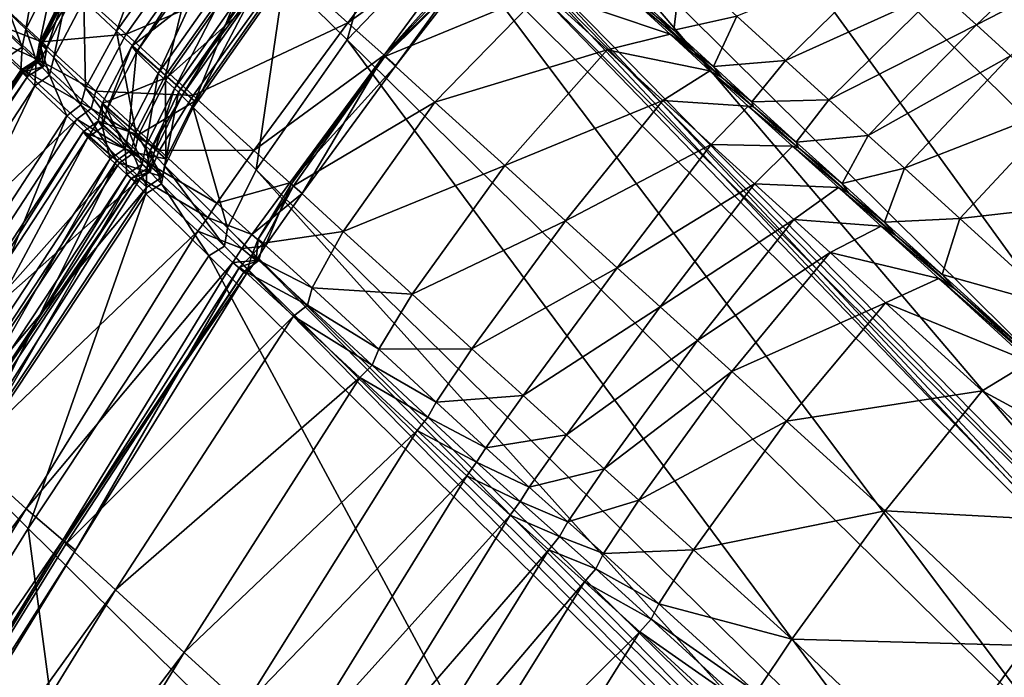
# Model space of a CAD drawing. Header units: millimetres. Extents: x 2387 to 13955, y -4964 to 364.
# Tile 498 of 656: x 6207.58 to 6218.37, y -2798.83 to -2791.63. Entities that reach past the tile are written whole.
import ezdxf

# ---------------------------------------------------------------- set-up
doc = ezdxf.new("R2010")
doc.units = ezdxf.units.MM
doc.header["$MEASUREMENT"] = 0
doc.layers.add('Predefinito', color=7, linetype='Continuous', true_color=0x000000)

msp = doc.modelspace()

# ---------------------------------------------------------------- linework, layer by layer
at = {"layer": 'Predefinito'}
for points in [[(6224.016, -2794.105, 730.353), (6216.383, -2786.593, 775.526), (6219.006, -2784.334, 775.524)], [(6223.93, -2794.288, 730.368), (6216.298, -2786.776, 775.527), (6216.383, -2786.593, 775.526)], [(6216.383, -2786.593, 775.526), (6224.016, -2794.105, 730.353), (6223.93, -2794.288, 730.368)], [(6223.144, -2794.736, 730.332), (6215.51, -2787.224, 775.524), (6216.104, -2786.836, 775.526)], [(6223.737, -2794.348, 730.353), (6216.104, -2786.836, 775.526), (6216.298, -2786.776, 775.527)], [(6216.104, -2786.836, 775.526), (6223.737, -2794.348, 730.353), (6223.144, -2794.736, 730.332)], [(6216.298, -2786.776, 775.527), (6223.93, -2794.288, 730.368), (6223.737, -2794.348, 730.353)], [(6221.855, -2795.902, 730.325), (6214.222, -2788.39, 775.523), (6215.51, -2787.224, 775.524)], [(6215.51, -2787.224, 775.524), (6223.144, -2794.736, 730.332), (6221.855, -2795.902, 730.325)], [(6220.661, -2797.279, 730.377), (6213.093, -2789.767, 775.527), (6214.222, -2788.39, 775.523)], [(6214.222, -2788.39, 775.523), (6221.855, -2795.902, 730.325), (6220.661, -2797.279, 730.377)], [(6220.348, -2798.299, 730.534), (6212.977, -2790.789, 775.54), (6213.093, -2789.767, 775.527)], [(6213.093, -2789.767, 775.527), (6220.661, -2797.279, 730.377), (6220.348, -2798.299, 730.534)], [(6208.641, -2791.755, 790.507), (6208.285, -2791.42, 792.875), (6209.288, -2790.001, 792.864)], [(6209.288, -2790.001, 792.864), (6209.646, -2790.338, 790.483), (6208.641, -2791.755, 790.507)], [(6211.167, -2791.85, 775.523), (6210.478, -2791.169, 780.581), (6211.689, -2790.008, 780.551)], [(6211.689, -2790.008, 780.551), (6212.28, -2790.688, 775.527), (6211.167, -2791.85, 775.523)], [(6208.141, -2791.236, 1220.204), (6208.747, -2791.788, 1223.224), (6209.751, -2790.37, 1223.246)], [(6209.18, -2792.237, 789.703), (6208.641, -2791.755, 790.507), (6209.646, -2790.338, 790.483)], [(6210.498, -2791.049, 1224.99), (6209.751, -2790.37, 1223.246), (6208.747, -2791.788, 1223.224)], [(6209.646, -2790.338, 790.483), (6210.182, -2790.818, 789.684), (6209.18, -2792.237, 789.703)], [(6210.498, -2791.049, 1224.99), (6211.174, -2791.662, 1225.73), (6212.21, -2790.317, 1225.473)], [(6212.581, -2790.65, 1225.59), (6212.21, -2790.317, 1225.473), (6211.174, -2791.662, 1225.73)], [(6208.86, -2791.985, 786.099), (6208.81, -2791.92, 788.516), (6209.812, -2790.501, 788.531)], [(6210.2, -2790.836, 789.475), (6209.812, -2790.501, 788.531), (6208.81, -2791.92, 788.516)], [(6209.812, -2790.501, 788.531), (6209.862, -2790.566, 786.101), (6208.86, -2791.985, 786.099)], [(6217.652, -2791.314, 1228.506), (6218.06, -2791.685, 1228.499), (6219.325, -2790.493, 1228.456)], [(6219.702, -2790.838, 1228.676), (6219.325, -2790.493, 1228.456), (6218.06, -2791.685, 1228.499)], [(6209.1, -2792.217, 783.696), (6208.86, -2791.985, 786.099), (6209.862, -2790.566, 786.101)], [(6209.862, -2790.566, 786.101), (6210.1, -2790.797, 783.683), (6209.1, -2792.217, 783.696)], [(6218.8, -2799.362, 730.325), (6211.167, -2791.85, 775.523), (6212.28, -2790.688, 775.527)], [(6211.174, -2791.662, 1225.73), (6211.572, -2792.018, 1225.749), (6212.581, -2790.65, 1225.59)], [(6212.74, -2790.79, 1225.538), (6212.581, -2790.65, 1225.59), (6211.572, -2792.018, 1225.749)], [(6212.28, -2790.688, 775.527), (6219.847, -2798.2, 730.377), (6218.8, -2799.362, 730.325)], [(6219.847, -2798.2, 730.377), (6212.28, -2790.688, 775.527), (6212.937, -2790.834, 775.54)], [(6208.81, -2791.92, 788.516), (6209.201, -2792.257, 789.465), (6210.2, -2790.836, 789.475)], [(6209.278, -2792.382, 782.786), (6209.1, -2792.217, 783.696), (6210.1, -2790.797, 783.683)], [(6209.501, -2792.52, 789.632), (6209.18, -2792.237, 789.703), (6210.182, -2790.818, 789.684)], [(6210.499, -2791.099, 789.628), (6210.2, -2790.836, 789.475), (6209.201, -2792.257, 789.465)], [(6210.1, -2790.797, 783.683), (6210.276, -2790.96, 782.772), (6209.278, -2792.382, 782.786)], [(6210.182, -2790.818, 789.684), (6210.499, -2791.099, 789.628), (6209.501, -2792.52, 789.632)], [(6212.784, -2790.835, 1226.246), (6212.7, -2790.755, 1225.749), (6211.572, -2792.018, 1225.749)], [(6211.701, -2792.132, 1225.578), (6211.572, -2792.018, 1225.749), (6212.7, -2790.755, 1225.749)], [(6211.572, -2792.018, 1225.749), (6211.701, -2792.132, 1225.578), (6212.74, -2790.79, 1225.538)], [(6211.572, -2792.018, 1225.749), (6211.582, -2792.032, 1226.281), (6212.784, -2790.835, 1226.246)], [(6213.313, -2791.318, 1227.053), (6212.784, -2790.835, 1226.246), (6211.582, -2792.032, 1226.281)], [(6212.7, -2790.755, 1225.749), (6212.74, -2790.79, 1225.538), (6211.701, -2792.132, 1225.578)], [(6212.937, -2790.834, 775.54), (6220.308, -2798.344, 730.534), (6219.847, -2798.2, 730.377)], [(6220.308, -2798.344, 730.534), (6212.937, -2790.834, 775.54), (6213.162, -2791.222, 775.548)], [(6212.977, -2790.789, 775.54), (6220.348, -2798.299, 730.534), (6220.402, -2798.732, 730.639)], [(6220.402, -2798.732, 730.639), (6213.162, -2791.222, 775.548), (6212.977, -2790.789, 775.54)], [(6218.06, -2791.685, 1228.499), (6218.433, -2792.025, 1228.718), (6219.702, -2790.838, 1228.676)], [(6207.649, -2791.734, 798.488), (6207.475, -2791.566, 803.614), (6207.789, -2790.93, 803.586)], [(6207.789, -2790.93, 803.586), (6207.965, -2791.1, 798.446), (6207.649, -2791.734, 798.488)], [(6209.362, -2792.458, 782.609), (6209.278, -2792.382, 782.786), (6210.276, -2790.96, 782.772)], [(6210.276, -2790.96, 782.772), (6210.359, -2791.035, 782.602), (6209.362, -2792.458, 782.609)], [(6215.437, -2791.591, 1228.161), (6215.968, -2792.075, 1228.243), (6217.18, -2790.885, 1228.555)], [(6217.652, -2791.314, 1228.506), (6217.18, -2790.885, 1228.555), (6215.968, -2792.075, 1228.243)], [(6208.747, -2791.788, 1223.224), (6209.482, -2792.459, 1224.958), (6210.498, -2791.049, 1224.99)], [(6209.481, -2792.592, 780.577), (6209.321, -2792.424, 782.406), (6210.318, -2791.001, 782.407)], [(6210.359, -2791.035, 782.602), (6210.318, -2791.001, 782.407), (6209.321, -2792.424, 782.406)], [(6209.321, -2792.424, 782.406), (6209.362, -2792.458, 782.609), (6210.359, -2791.035, 782.602)], [(6210.318, -2791.001, 782.407), (6210.478, -2791.169, 780.581), (6209.481, -2792.592, 780.577)], [(6211.174, -2791.662, 1225.73), (6210.498, -2791.049, 1224.99), (6209.482, -2792.459, 1224.958)], [(6214.227, -2791.265, 1226.633), (6214.747, -2791.744, 1227.061), (6214.83, -2791.038, 1227.811)], [(6215.437, -2791.591, 1228.161), (6214.83, -2791.038, 1227.811), (6214.747, -2791.744, 1227.061)], [(6207.802, -2791.874, 796.646), (6207.649, -2791.734, 798.488), (6207.965, -2791.1, 798.446)], [(6207.965, -2791.1, 798.446), (6208.115, -2791.238, 796.614), (6207.802, -2791.874, 796.646)], [(6209.201, -2792.257, 789.465), (6209.501, -2792.52, 789.632), (6210.499, -2791.099, 789.628)], [(6210.17, -2793.273, 775.524), (6209.481, -2792.592, 780.577), (6210.478, -2791.169, 780.581)], [(6210.478, -2791.169, 780.581), (6211.167, -2791.85, 775.523), (6210.17, -2793.273, 775.524)], [(6207.424, -2791.504, 1211.815), (6207.826, -2791.871, 1220.167), (6208.141, -2791.236, 1220.204)], [(6207.956, -2792.045, 792.906), (6207.8, -2791.883, 795.276), (6208.116, -2791.249, 795.289)], [(6208.137, -2791.259, 796.23), (6208.116, -2791.249, 795.289), (6207.8, -2791.883, 795.276)], [(6207.8, -2791.883, 795.276), (6207.826, -2791.897, 796.218), (6208.137, -2791.259, 796.23)], [(6207.879, -2791.942, 796.438), (6207.802, -2791.874, 796.646), (6208.115, -2791.238, 796.614)], [(6208.747, -2791.788, 1223.224), (6208.141, -2791.236, 1220.204), (6207.826, -2791.871, 1220.167)], [(6208.19, -2791.304, 796.428), (6208.137, -2791.259, 796.23), (6207.826, -2791.897, 796.218)], [(6208.115, -2791.238, 796.614), (6208.19, -2791.304, 796.428), (6207.879, -2791.942, 796.438)], [(6208.116, -2791.249, 795.289), (6208.285, -2791.42, 792.875), (6207.956, -2792.045, 792.906)], [(6213.162, -2791.222, 775.548), (6220.402, -2798.732, 730.639), (6220.308, -2798.344, 730.534)], [(6214.747, -2791.744, 1227.061), (6214.227, -2791.265, 1226.633), (6214.557, -2791.596, 1226.354)], [(6207.826, -2791.897, 796.218), (6207.879, -2791.942, 796.438), (6208.19, -2791.304, 796.428)], [(6211.582, -2792.032, 1226.281), (6212.129, -2792.531, 1227.193), (6213.313, -2791.318, 1227.053)], [(6214.017, -2791.959, 1227.811), (6213.313, -2791.318, 1227.053), (6212.129, -2792.531, 1227.193)], [(6214.707, -2791.789, 1227.061), (6214.188, -2791.31, 1226.633), (6213.313, -2791.318, 1227.053)], [(6213.313, -2791.318, 1227.053), (6214.017, -2791.959, 1227.811), (6214.707, -2791.789, 1227.061)], [(6214.188, -2791.31, 1226.633), (6214.707, -2791.789, 1227.061), (6214.954, -2791.967, 1226.562)], [(6214.954, -2791.967, 1226.562), (6214.557, -2791.596, 1226.354), (6214.188, -2791.31, 1226.633)], [(6215.968, -2792.075, 1228.243), (6216.443, -2792.506, 1228.192), (6217.652, -2791.314, 1228.506)], [(6218.06, -2791.685, 1228.499), (6217.652, -2791.314, 1228.506), (6216.443, -2792.506, 1228.192)], [(6208.304, -2792.375, 790.577), (6207.956, -2792.045, 792.906), (6208.285, -2791.42, 792.875)], [(6208.285, -2791.42, 792.875), (6208.641, -2791.755, 790.507), (6208.304, -2792.375, 790.577)], [(6207.826, -2791.871, 1220.167), (6207.424, -2791.504, 1211.815), (6207.389, -2791.703, 1211.804)], [(6207.61, -2791.931, 798.516), (6207.438, -2791.764, 803.633), (6207.475, -2791.566, 803.614)], [(6207.475, -2791.566, 803.614), (6207.649, -2791.734, 798.488), (6207.61, -2791.931, 798.516)], [(6214.557, -2791.596, 1226.354), (6214.954, -2791.967, 1226.562), (6214.747, -2791.744, 1227.061)], [(6214.747, -2791.744, 1227.061), (6215.179, -2792.143, 1227.265), (6215.437, -2791.591, 1228.161)], [(6215.968, -2792.075, 1228.243), (6215.437, -2791.591, 1228.161), (6215.179, -2792.143, 1227.265)], [(6207.787, -2792.068, 1220.142), (6207.389, -2791.703, 1211.804), (6207.218, -2791.811, 1211.815)], [(6207.389, -2791.703, 1211.804), (6207.787, -2792.068, 1220.142), (6207.826, -2791.871, 1220.167)], [(6209.482, -2792.459, 1224.958), (6210.146, -2793.064, 1225.695), (6211.174, -2791.662, 1225.73)], [(6211.572, -2792.018, 1225.749), (6211.174, -2791.662, 1225.73), (6210.146, -2793.064, 1225.695)], [(6216.443, -2792.506, 1228.192), (6216.874, -2792.897, 1228.189), (6218.06, -2791.685, 1228.499)], [(6218.433, -2792.025, 1228.718), (6218.06, -2791.685, 1228.499), (6216.874, -2792.897, 1228.189)], [(6207.619, -2792.178, 1220.167), (6207.218, -2791.811, 1211.815), (6205.238, -2794.795, 1211.834)], [(6207.218, -2791.811, 1211.815), (6207.619, -2792.178, 1220.167), (6207.787, -2792.068, 1220.142)], [(6207.438, -2791.764, 803.633), (6207.61, -2791.931, 798.516), (6207.442, -2792.042, 798.488)], [(6207.764, -2792.072, 796.667), (6207.61, -2791.931, 798.516), (6207.649, -2791.734, 798.488)], [(6207.649, -2791.734, 798.488), (6207.802, -2791.874, 796.646), (6207.764, -2792.072, 796.667)], [(6207.826, -2791.871, 1220.167), (6208.415, -2792.412, 1223.16), (6208.747, -2791.788, 1223.224)], [(6208.853, -2792.864, 789.759), (6208.304, -2792.375, 790.577), (6208.641, -2791.755, 790.507)], [(6209.482, -2792.459, 1224.958), (6208.747, -2791.788, 1223.224), (6208.415, -2792.412, 1223.16)], [(6208.641, -2791.755, 790.507), (6209.18, -2792.237, 789.703), (6208.853, -2792.864, 789.759)], [(6215.139, -2792.188, 1227.265), (6214.707, -2791.789, 1227.061), (6214.017, -2791.959, 1227.811)], [(6214.707, -2791.789, 1227.061), (6215.139, -2792.188, 1227.265), (6215.27, -2792.263, 1226.667)], [(6215.27, -2792.263, 1226.667), (6214.954, -2791.967, 1226.562), (6214.707, -2791.789, 1227.061)], [(6215.179, -2792.143, 1227.265), (6214.747, -2791.744, 1227.061), (6214.954, -2791.967, 1226.562)], [(6207.595, -2792.181, 796.646), (6207.442, -2792.042, 798.488), (6207.61, -2791.931, 798.516)], [(6207.61, -2791.931, 798.516), (6207.764, -2792.072, 796.667), (6207.595, -2792.181, 796.646)], [(6207.909, -2792.237, 792.927), (6207.761, -2792.08, 795.268), (6207.8, -2791.883, 795.276)], [(6207.826, -2791.897, 796.218), (6207.8, -2791.883, 795.276), (6207.761, -2792.08, 795.268)], [(6207.761, -2792.08, 795.268), (6207.791, -2792.096, 796.21), (6207.826, -2791.897, 796.218)], [(6207.843, -2792.141, 796.445), (6207.764, -2792.072, 796.667), (6207.802, -2791.874, 796.646)], [(6208.415, -2792.412, 1223.16), (6207.826, -2791.871, 1220.167), (6207.787, -2792.068, 1220.142)], [(6207.879, -2791.942, 796.438), (6207.826, -2791.897, 796.218), (6207.791, -2792.096, 796.21)], [(6207.8, -2791.883, 795.276), (6207.956, -2792.045, 792.906), (6207.909, -2792.237, 792.927)], [(6207.802, -2791.874, 796.646), (6207.879, -2791.942, 796.438), (6207.843, -2792.141, 796.445)], [(6208.535, -2792.613, 786.093), (6208.485, -2792.548, 788.469), (6208.81, -2791.92, 788.516)], [(6209.201, -2792.257, 789.465), (6208.81, -2791.92, 788.516), (6208.485, -2792.548, 788.469)], [(6208.81, -2791.92, 788.516), (6208.86, -2791.985, 786.099), (6208.535, -2792.613, 786.093)], [(6217.803, -2800.785, 730.332), (6210.17, -2793.273, 775.524), (6211.167, -2791.85, 775.523)], [(6211.167, -2791.85, 775.523), (6218.8, -2799.362, 730.325), (6217.803, -2800.785, 730.332)], [(6207.791, -2792.096, 796.21), (6207.843, -2792.141, 796.445), (6207.879, -2791.942, 796.438)], [(6208.778, -2792.848, 783.737), (6208.535, -2792.613, 786.093), (6208.86, -2791.985, 786.099)], [(6208.86, -2791.985, 786.099), (6209.1, -2792.217, 783.696), (6208.778, -2792.848, 783.737)], [(6210.146, -2793.064, 1225.695), (6210.54, -2793.417, 1225.727), (6211.572, -2792.018, 1225.749)], [(6211.701, -2792.132, 1225.578), (6211.572, -2792.018, 1225.749), (6210.54, -2793.417, 1225.727)], [(6210.674, -2793.534, 1225.573), (6210.558, -2793.429, 1225.75), (6211.572, -2792.018, 1225.749)], [(6211.582, -2792.032, 1226.281), (6211.572, -2792.018, 1225.749), (6210.558, -2793.429, 1225.75)], [(6210.558, -2793.429, 1225.75), (6210.579, -2793.451, 1226.277), (6211.582, -2792.032, 1226.281)], [(6212.129, -2792.531, 1227.193), (6211.582, -2792.032, 1226.281), (6210.579, -2793.451, 1226.277)], [(6211.572, -2792.018, 1225.749), (6211.701, -2792.132, 1225.578), (6210.674, -2793.534, 1225.573)], [(6212.129, -2792.531, 1227.193), (6212.894, -2793.227, 1228.06), (6214.017, -2791.959, 1227.811)], [(6214.624, -2792.513, 1228.161), (6214.017, -2791.959, 1227.811), (6212.894, -2793.227, 1228.06)], [(6214.017, -2791.959, 1227.811), (6214.624, -2792.513, 1228.161), (6215.139, -2792.188, 1227.265)], [(6214.954, -2791.967, 1226.562), (6215.27, -2792.263, 1226.667), (6215.179, -2792.143, 1227.265)], [(6216.874, -2792.897, 1228.189), (6217.271, -2793.257, 1228.415), (6218.433, -2792.025, 1228.718)], [(6219.031, -2792.57, 1229.206), (6218.433, -2792.025, 1228.718), (6217.271, -2793.257, 1228.415)], [(6207.442, -2792.042, 798.488), (6207.595, -2792.181, 796.646), (6205.621, -2795.162, 796.614)], [(6207.749, -2792.353, 792.906), (6207.593, -2792.19, 795.276), (6207.761, -2792.08, 795.268)], [(6207.791, -2792.096, 796.21), (6207.761, -2792.08, 795.268), (6207.593, -2792.19, 795.276)], [(6207.593, -2792.19, 795.276), (6207.619, -2792.204, 796.218), (6207.791, -2792.096, 796.21)], [(6207.672, -2792.249, 796.438), (6207.595, -2792.181, 796.646), (6207.764, -2792.072, 796.667)], [(6208.366, -2792.601, 1223.117), (6207.787, -2792.068, 1220.142), (6207.619, -2792.178, 1220.167)], [(6207.843, -2792.141, 796.445), (6207.791, -2792.096, 796.21), (6207.619, -2792.204, 796.218)], [(6207.619, -2792.204, 796.218), (6207.672, -2792.249, 796.438), (6207.843, -2792.141, 796.445)], [(6207.764, -2792.072, 796.667), (6207.843, -2792.141, 796.445), (6207.672, -2792.249, 796.438)], [(6207.761, -2792.08, 795.268), (6207.909, -2792.237, 792.927), (6207.749, -2792.353, 792.906)], [(6207.787, -2792.068, 1220.142), (6208.366, -2792.601, 1223.117), (6208.415, -2792.412, 1223.16)], [(6208.252, -2792.563, 790.624), (6207.909, -2792.237, 792.927), (6207.956, -2792.045, 792.906)], [(6207.956, -2792.045, 792.906), (6208.304, -2792.375, 790.577), (6208.252, -2792.563, 790.624)], [(6210.54, -2793.417, 1225.727), (6210.674, -2793.534, 1225.573), (6211.701, -2792.132, 1225.578)], [(6215.179, -2792.143, 1227.265), (6215.6, -2792.53, 1227.306), (6215.968, -2792.075, 1228.243)], [(6215.6, -2792.53, 1227.306), (6215.179, -2792.143, 1227.265), (6215.27, -2792.263, 1226.667)], [(6216.443, -2792.506, 1228.192), (6215.968, -2792.075, 1228.243), (6215.6, -2792.53, 1227.306)], [(6205.238, -2794.795, 1211.834), (6205.645, -2795.165, 1220.204), (6207.619, -2792.178, 1220.167)], [(6205.787, -2795.35, 792.875), (6205.62, -2795.177, 795.289), (6207.593, -2792.19, 795.276)], [(6207.619, -2792.204, 796.218), (6207.593, -2792.19, 795.276), (6205.62, -2795.177, 795.289)], [(6205.62, -2795.177, 795.289), (6205.643, -2795.182, 796.23), (6207.619, -2792.204, 796.218)], [(6205.698, -2795.224, 796.428), (6205.621, -2795.162, 796.614), (6207.595, -2792.181, 796.646)], [(6207.672, -2792.249, 796.438), (6207.619, -2792.204, 796.218), (6205.643, -2795.182, 796.23)], [(6205.643, -2795.182, 796.23), (6205.698, -2795.224, 796.428), (6207.672, -2792.249, 796.438)], [(6208.208, -2792.719, 1223.16), (6207.619, -2792.178, 1220.167), (6205.645, -2795.165, 1220.204)], [(6207.595, -2792.181, 796.646), (6207.672, -2792.249, 796.438), (6205.698, -2795.224, 796.428)], [(6207.593, -2792.19, 795.276), (6207.749, -2792.353, 792.906), (6205.787, -2795.35, 792.875)], [(6207.619, -2792.178, 1220.167), (6208.208, -2792.719, 1223.16), (6208.366, -2792.601, 1223.117)], [(6208.097, -2792.683, 790.577), (6207.749, -2792.353, 792.906), (6207.909, -2792.237, 792.927)], [(6207.909, -2792.237, 792.927), (6208.252, -2792.563, 790.624), (6208.097, -2792.683, 790.577)], [(6208.962, -2793.016, 782.828), (6208.778, -2792.848, 783.737), (6209.1, -2792.217, 783.696)], [(6209.184, -2793.154, 789.647), (6208.853, -2792.864, 789.759), (6209.18, -2792.237, 789.703)], [(6209.1, -2792.217, 783.696), (6209.278, -2792.382, 782.786), (6208.962, -2793.016, 782.828)], [(6209.18, -2792.237, 789.703), (6209.501, -2792.52, 789.632), (6209.184, -2793.154, 789.647)], [(6215.561, -2792.575, 1227.306), (6215.139, -2792.188, 1227.265), (6214.624, -2792.513, 1228.161)], [(6215.139, -2792.188, 1227.265), (6215.561, -2792.575, 1227.306), (6215.618, -2792.585, 1226.681)], [(6215.618, -2792.585, 1226.681), (6215.27, -2792.263, 1226.667), (6215.139, -2792.188, 1227.265)], [(6206.147, -2795.678, 790.506), (6205.787, -2795.35, 792.875), (6207.749, -2792.353, 792.906)], [(6207.749, -2792.353, 792.906), (6208.097, -2792.683, 790.577), (6206.147, -2795.678, 790.506)], [(6208.485, -2792.548, 788.469), (6208.882, -2792.889, 789.435), (6209.201, -2792.257, 789.465)], [(6209.501, -2792.52, 789.632), (6209.201, -2792.257, 789.465), (6208.882, -2792.889, 789.435)], [(6215.27, -2792.263, 1226.667), (6215.618, -2792.585, 1226.681), (6215.6, -2792.53, 1227.306)], [(6208.806, -2793.056, 789.797), (6208.252, -2792.563, 790.624), (6208.304, -2792.375, 790.577)], [(6208.304, -2792.375, 790.577), (6208.853, -2792.864, 789.759), (6208.806, -2793.056, 789.797)], [(6209.113, -2793.057, 1224.861), (6208.415, -2792.412, 1223.16), (6208.366, -2792.601, 1223.117)], [(6208.415, -2792.412, 1223.16), (6209.113, -2793.057, 1224.861), (6209.482, -2792.459, 1224.958)], [(6209.051, -2793.095, 782.629), (6208.962, -2793.016, 782.828), (6209.278, -2792.382, 782.786)], [(6209.362, -2792.458, 782.609), (6209.321, -2792.424, 782.406), (6209.011, -2793.062, 782.404)], [(6209.171, -2793.23, 780.564), (6209.011, -2793.062, 782.404), (6209.321, -2792.424, 782.406)], [(6209.011, -2793.062, 782.404), (6209.051, -2793.095, 782.629), (6209.362, -2792.458, 782.609)], [(6209.278, -2792.382, 782.786), (6209.362, -2792.458, 782.609), (6209.051, -2793.095, 782.629)], [(6210.146, -2793.064, 1225.695), (6209.482, -2792.459, 1224.958), (6209.113, -2793.057, 1224.861)], [(6209.321, -2792.424, 782.406), (6209.481, -2792.592, 780.577), (6209.171, -2793.23, 780.564)], [(6208.645, -2793.173, 789.759), (6208.097, -2792.683, 790.577), (6208.252, -2792.563, 790.624)], [(6208.252, -2792.563, 790.624), (6208.806, -2793.056, 789.797), (6208.645, -2793.173, 789.759)], [(6208.49, -2792.806, 786.09), (6208.44, -2792.741, 788.438), (6208.485, -2792.548, 788.469)], [(6208.882, -2792.889, 789.435), (6208.485, -2792.548, 788.469), (6208.44, -2792.741, 788.438)], [(6208.485, -2792.548, 788.469), (6208.535, -2792.613, 786.093), (6208.49, -2792.806, 786.09)], [(6208.882, -2792.889, 789.435), (6209.184, -2793.154, 789.647), (6209.501, -2792.52, 789.632)], [(6210.579, -2793.451, 1226.277), (6211.124, -2793.948, 1227.174), (6212.129, -2792.531, 1227.193)], [(6212.894, -2793.227, 1228.06), (6212.129, -2792.531, 1227.193), (6211.124, -2793.948, 1227.174)], [(6212.894, -2793.227, 1228.06), (6213.559, -2793.831, 1228.46), (6214.624, -2792.513, 1228.161)], [(6215.155, -2792.996, 1228.243), (6214.624, -2792.513, 1228.161), (6213.559, -2793.831, 1228.46)], [(6214.624, -2792.513, 1228.161), (6215.155, -2792.996, 1228.243), (6215.561, -2792.575, 1227.306)], [(6216.047, -2793.016, 1227.248), (6215.561, -2792.575, 1227.306), (6215.155, -2792.996, 1228.243)], [(6215.561, -2792.575, 1227.306), (6216.047, -2793.016, 1227.248), (6216.112, -2793.033, 1226.619)], [(6216.112, -2793.033, 1226.619), (6215.618, -2792.585, 1226.681), (6215.561, -2792.575, 1227.306)], [(6215.6, -2792.53, 1227.306), (6216.087, -2792.971, 1227.248), (6216.443, -2792.506, 1228.192)], [(6216.087, -2792.971, 1227.248), (6215.6, -2792.53, 1227.306), (6215.618, -2792.585, 1226.681)], [(6216.874, -2792.897, 1228.189), (6216.443, -2792.506, 1228.192), (6216.087, -2792.971, 1227.248)], [(6217.271, -2793.257, 1228.415), (6217.877, -2793.809, 1228.907), (6219.031, -2792.57, 1229.206)], [(6220.111, -2793.551, 1230.008), (6219.031, -2792.57, 1229.206), (6217.877, -2793.809, 1228.907)], [(6206.7, -2796.138, 789.702), (6206.147, -2795.678, 790.506), (6208.097, -2792.683, 790.577)], [(6208.097, -2792.683, 790.577), (6208.645, -2793.173, 789.759), (6206.7, -2796.138, 789.702)], [(6209.039, -2793.231, 1224.797), (6208.366, -2792.601, 1223.117), (6208.208, -2792.719, 1223.16)], [(6208.366, -2792.601, 1223.117), (6209.039, -2793.231, 1224.797), (6209.113, -2793.057, 1224.861)], [(6208.736, -2793.042, 783.764), (6208.49, -2792.806, 786.09), (6208.535, -2792.613, 786.093)], [(6208.535, -2792.613, 786.093), (6208.778, -2792.848, 783.737), (6208.736, -2793.042, 783.764)], [(6209.859, -2793.91, 775.525), (6209.171, -2793.23, 780.564), (6209.481, -2792.592, 780.577)], [(6209.481, -2792.592, 780.577), (6210.17, -2793.273, 775.524), (6209.859, -2793.91, 775.525)], [(6215.618, -2792.585, 1226.681), (6216.112, -2793.033, 1226.619), (6216.087, -2792.971, 1227.248)], [(6205.645, -2795.165, 1220.204), (6206.251, -2795.716, 1223.224), (6208.208, -2792.719, 1223.16)], [(6208.906, -2793.365, 1224.861), (6208.208, -2792.719, 1223.16), (6206.251, -2795.716, 1223.224)], [(6208.208, -2792.719, 1223.16), (6208.906, -2793.365, 1224.861), (6209.039, -2793.231, 1224.797)], [(6208.328, -2792.921, 786.093), (6208.278, -2792.856, 788.469), (6208.44, -2792.741, 788.438)], [(6208.841, -2793.085, 789.415), (6208.44, -2792.741, 788.438), (6208.278, -2792.856, 788.469)], [(6208.44, -2792.741, 788.438), (6208.49, -2792.806, 786.09), (6208.328, -2792.921, 786.093)], [(6208.44, -2792.741, 788.438), (6208.841, -2793.085, 789.415), (6208.882, -2792.889, 789.435)], [(6206.362, -2795.916, 786.099), (6206.317, -2795.844, 788.515), (6208.278, -2792.856, 788.469)], [(6208.674, -2793.198, 789.435), (6208.278, -2792.856, 788.469), (6206.317, -2795.844, 788.515)], [(6208.278, -2792.856, 788.469), (6208.328, -2792.921, 786.093), (6206.362, -2795.916, 786.099)], [(6208.278, -2792.856, 788.469), (6208.674, -2793.198, 789.435), (6208.841, -2793.085, 789.415)], [(6208.571, -2793.155, 783.737), (6208.328, -2792.921, 786.093), (6208.49, -2792.806, 786.09)], [(6208.49, -2792.806, 786.09), (6208.736, -2793.042, 783.764), (6208.571, -2793.155, 783.737)], [(6208.922, -2793.213, 782.855), (6208.736, -2793.042, 783.764), (6208.778, -2792.848, 783.737)], [(6208.778, -2792.848, 783.737), (6208.962, -2793.016, 782.828), (6208.922, -2793.213, 782.855)], [(6209.145, -2793.352, 789.656), (6208.806, -2793.056, 789.797), (6208.853, -2792.864, 789.759)], [(6209.184, -2793.154, 789.647), (6208.882, -2792.889, 789.435), (6208.841, -2793.085, 789.415)], [(6208.853, -2792.864, 789.759), (6209.184, -2793.154, 789.647), (6209.145, -2793.352, 789.656)], [(6216.087, -2792.971, 1227.248), (6216.589, -2793.424, 1227.259), (6216.874, -2792.897, 1228.189)], [(6217.271, -2793.257, 1228.415), (6216.874, -2792.897, 1228.189), (6216.589, -2793.424, 1227.259)], [(6206.603, -2796.146, 783.696), (6206.362, -2795.916, 786.099), (6208.328, -2792.921, 786.093)], [(6208.328, -2792.921, 786.093), (6208.571, -2793.155, 783.737), (6206.603, -2796.146, 783.696)], [(6213.559, -2793.831, 1228.46), (6214.126, -2794.346, 1228.555), (6215.155, -2792.996, 1228.243)], [(6215.63, -2793.428, 1228.192), (6215.155, -2792.996, 1228.243), (6214.126, -2794.346, 1228.555)], [(6215.155, -2792.996, 1228.243), (6215.63, -2793.428, 1228.192), (6216.047, -2793.016, 1227.248)], [(6216.589, -2793.424, 1227.259), (6216.087, -2792.971, 1227.248), (6216.112, -2793.033, 1226.619)], [(6208.754, -2793.324, 782.828), (6208.571, -2793.155, 783.737), (6208.736, -2793.042, 783.764)], [(6208.976, -2793.463, 789.646), (6208.645, -2793.173, 789.759), (6208.806, -2793.056, 789.797)], [(6209.145, -2793.352, 789.656), (6208.841, -2793.085, 789.415), (6208.674, -2793.198, 789.435)], [(6208.736, -2793.042, 783.764), (6208.922, -2793.213, 782.855), (6208.754, -2793.324, 782.828)], [(6208.806, -2793.056, 789.797), (6209.145, -2793.352, 789.656), (6208.976, -2793.463, 789.646)], [(6208.841, -2793.085, 789.415), (6209.145, -2793.352, 789.656), (6209.184, -2793.154, 789.647)], [(6209.014, -2793.294, 782.642), (6208.922, -2793.213, 782.855), (6208.962, -2793.016, 782.828)], [(6208.962, -2793.016, 782.828), (6209.051, -2793.095, 782.629), (6209.014, -2793.294, 782.642)], [(6209.135, -2793.429, 780.556), (6208.975, -2793.262, 782.402), (6209.011, -2793.062, 782.404)], [(6209.051, -2793.095, 782.629), (6209.011, -2793.062, 782.404), (6208.975, -2793.262, 782.402)], [(6208.975, -2793.262, 782.402), (6209.014, -2793.294, 782.642), (6209.051, -2793.095, 782.629)], [(6209.011, -2793.062, 782.404), (6209.171, -2793.23, 780.564), (6209.135, -2793.429, 780.556)], [(6209.741, -2793.638, 1225.589), (6209.113, -2793.057, 1224.861), (6209.039, -2793.231, 1224.797)], [(6209.113, -2793.057, 1224.861), (6209.741, -2793.638, 1225.589), (6210.146, -2793.064, 1225.695)], [(6210.54, -2793.417, 1225.727), (6210.146, -2793.064, 1225.695), (6209.741, -2793.638, 1225.589)], [(6216.549, -2793.469, 1227.259), (6216.047, -2793.016, 1227.248), (6215.63, -2793.428, 1228.192)], [(6216.047, -2793.016, 1227.248), (6216.549, -2793.469, 1227.259), (6216.661, -2793.528, 1226.639)], [(6216.661, -2793.528, 1226.639), (6216.112, -2793.033, 1226.619), (6216.047, -2793.016, 1227.248)], [(6216.112, -2793.033, 1226.619), (6216.661, -2793.528, 1226.639), (6216.589, -2793.424, 1227.259)], [(6206.317, -2795.844, 788.515), (6206.72, -2796.158, 789.464), (6208.674, -2793.198, 789.435)], [(6206.784, -2796.306, 782.786), (6206.603, -2796.146, 783.696), (6208.571, -2793.155, 783.737)], [(6207.03, -2796.406, 789.631), (6206.7, -2796.138, 789.702), (6208.645, -2793.173, 789.759)], [(6208.976, -2793.463, 789.646), (6208.674, -2793.198, 789.435), (6206.72, -2796.158, 789.464)], [(6208.571, -2793.155, 783.737), (6208.754, -2793.324, 782.828), (6206.784, -2796.306, 782.786)], [(6208.645, -2793.173, 789.759), (6208.976, -2793.463, 789.646), (6207.03, -2796.406, 789.631)], [(6208.674, -2793.198, 789.435), (6208.976, -2793.463, 789.646), (6209.145, -2793.352, 789.656)], [(6208.843, -2793.403, 782.629), (6208.754, -2793.324, 782.828), (6208.922, -2793.213, 782.855)], [(6208.922, -2793.213, 782.855), (6209.014, -2793.294, 782.642), (6208.843, -2793.403, 782.629)], [(6211.124, -2793.948, 1227.174), (6211.879, -2794.637, 1228.026), (6212.894, -2793.227, 1228.06)], [(6213.559, -2793.831, 1228.46), (6212.894, -2793.227, 1228.06), (6211.879, -2794.637, 1228.026)], [(6206.87, -2796.379, 782.609), (6206.784, -2796.306, 782.786), (6208.754, -2793.324, 782.828)], [(6208.754, -2793.324, 782.828), (6208.843, -2793.403, 782.629), (6206.87, -2796.379, 782.609)], [(6209.014, -2793.294, 782.642), (6208.975, -2793.262, 782.402), (6208.804, -2793.37, 782.404)], [(6208.964, -2793.537, 780.564), (6208.804, -2793.37, 782.404), (6208.975, -2793.262, 782.402)], [(6208.804, -2793.37, 782.404), (6208.843, -2793.403, 782.629), (6209.014, -2793.294, 782.642)], [(6209.643, -2793.795, 1225.518), (6209.039, -2793.231, 1224.797), (6208.906, -2793.365, 1224.861)], [(6208.975, -2793.262, 782.402), (6209.135, -2793.429, 780.556), (6208.964, -2793.537, 780.564)], [(6209.039, -2793.231, 1224.797), (6209.643, -2793.795, 1225.518), (6209.741, -2793.638, 1225.589)], [(6209.824, -2794.11, 775.526), (6209.135, -2793.429, 780.556), (6209.171, -2793.23, 780.564)], [(6209.171, -2793.23, 780.564), (6209.859, -2793.91, 775.525), (6209.824, -2794.11, 775.526)], [(6217.492, -2801.422, 730.353), (6209.859, -2793.91, 775.525), (6210.17, -2793.273, 775.524)], [(6210.17, -2793.273, 775.524), (6217.803, -2800.785, 730.332), (6217.492, -2801.422, 730.353)], [(6216.589, -2793.424, 1227.259), (6217.055, -2793.846, 1227.509), (6217.271, -2793.257, 1228.415)], [(6217.877, -2793.809, 1228.907), (6217.271, -2793.257, 1228.415), (6217.055, -2793.846, 1227.509)], [(6206.251, -2795.716, 1223.224), (6206.987, -2796.387, 1224.958), (6208.906, -2793.365, 1224.861)], [(6206.985, -2796.52, 780.577), (6206.827, -2796.348, 782.406), (6208.804, -2793.37, 782.404)], [(6208.843, -2793.403, 782.629), (6208.804, -2793.37, 782.404), (6206.827, -2796.348, 782.406)], [(6206.827, -2796.348, 782.406), (6206.87, -2796.379, 782.609), (6208.843, -2793.403, 782.629)], [(6208.804, -2793.37, 782.404), (6208.964, -2793.537, 780.564), (6206.985, -2796.52, 780.577)], [(6209.534, -2793.946, 1225.589), (6208.906, -2793.365, 1224.861), (6206.987, -2796.387, 1224.958)], [(6208.906, -2793.365, 1224.861), (6209.534, -2793.946, 1225.589), (6209.643, -2793.795, 1225.518)], [(6209.652, -2794.217, 775.525), (6208.964, -2793.537, 780.564), (6209.135, -2793.429, 780.556)], [(6209.135, -2793.429, 780.556), (6209.824, -2794.11, 775.526), (6209.652, -2794.217, 775.525)], [(6209.741, -2793.638, 1225.589), (6210.123, -2793.983, 1225.662), (6210.54, -2793.417, 1225.727)], [(6210.674, -2793.534, 1225.573), (6210.54, -2793.417, 1225.727), (6210.123, -2793.983, 1225.662)], [(6210.579, -2793.451, 1226.277), (6210.558, -2793.429, 1225.75), (6210.195, -2794.032, 1225.75)], [(6210.27, -2794.109, 1225.557), (6210.195, -2794.032, 1225.75), (6210.558, -2793.429, 1225.75)], [(6210.558, -2793.429, 1225.75), (6210.674, -2793.534, 1225.573), (6210.27, -2794.109, 1225.557)], [(6214.126, -2794.346, 1228.555), (6214.598, -2794.775, 1228.506), (6215.63, -2793.428, 1228.192)], [(6216.062, -2793.818, 1228.189), (6215.63, -2793.428, 1228.192), (6214.598, -2794.775, 1228.506)], [(6215.63, -2793.428, 1228.192), (6216.062, -2793.818, 1228.189), (6216.549, -2793.469, 1227.259)], [(6217.055, -2793.846, 1227.509), (6216.589, -2793.424, 1227.259), (6216.661, -2793.528, 1226.639)], [(6206.72, -2796.158, 789.464), (6207.03, -2796.406, 789.631), (6208.976, -2793.463, 789.646)], [(6207.673, -2797.202, 775.523), (6206.985, -2796.52, 780.577), (6208.964, -2793.537, 780.564)], [(6208.964, -2793.537, 780.564), (6209.652, -2794.217, 775.525), (6207.673, -2797.202, 775.523)], [(6210.123, -2793.983, 1225.662), (6210.27, -2794.109, 1225.557), (6210.674, -2793.534, 1225.573)], [(6210.195, -2794.032, 1225.75), (6210.25, -2794.076, 1226.263), (6210.579, -2793.451, 1226.277)], [(6211.124, -2793.948, 1227.174), (6210.579, -2793.451, 1226.277), (6210.25, -2794.076, 1226.263)], [(6217.015, -2793.891, 1227.509), (6216.549, -2793.469, 1227.259), (6216.062, -2793.818, 1228.189)], [(6216.549, -2793.469, 1227.259), (6217.015, -2793.891, 1227.509), (6217.173, -2793.99, 1226.904)], [(6217.173, -2793.99, 1226.904), (6216.661, -2793.528, 1226.639), (6216.549, -2793.469, 1227.259)], [(6216.661, -2793.528, 1226.639), (6217.173, -2793.99, 1226.904), (6217.055, -2793.846, 1227.509)], [(6210.123, -2793.983, 1225.662), (6209.741, -2793.638, 1225.589), (6209.643, -2793.795, 1225.518)], [(6217.877, -2793.809, 1228.907), (6218.937, -2794.773, 1229.703), (6220.111, -2793.551, 1230.008)], [(6210.016, -2794.135, 1225.618), (6209.643, -2793.795, 1225.518), (6209.534, -2793.946, 1225.589)], [(6209.643, -2793.795, 1225.518), (6210.016, -2794.135, 1225.618), (6210.123, -2793.983, 1225.662)], [(6211.879, -2794.637, 1228.026), (6212.534, -2795.235, 1228.419), (6213.559, -2793.831, 1228.46)], [(6214.126, -2794.346, 1228.555), (6213.559, -2793.831, 1228.46), (6212.534, -2795.235, 1228.419)], [(6214.598, -2794.775, 1228.506), (6215.006, -2795.145, 1228.499), (6216.062, -2793.818, 1228.189)], [(6216.458, -2794.178, 1228.415), (6216.062, -2793.818, 1228.189), (6215.006, -2795.145, 1228.499)], [(6216.062, -2793.818, 1228.189), (6216.458, -2794.178, 1228.415), (6217.015, -2793.891, 1227.509)], [(6217.055, -2793.846, 1227.509), (6217.686, -2794.42, 1228.013), (6217.877, -2793.809, 1228.907)], [(6217.686, -2794.42, 1228.013), (6217.055, -2793.846, 1227.509), (6217.173, -2793.99, 1226.904)], [(6218.937, -2794.773, 1229.703), (6217.877, -2793.809, 1228.907), (6217.686, -2794.42, 1228.013)], [(6206.987, -2796.387, 1224.958), (6207.654, -2796.988, 1225.695), (6209.534, -2793.946, 1225.589)], [(6209.916, -2794.291, 1225.662), (6209.534, -2793.946, 1225.589), (6207.654, -2796.988, 1225.695)], [(6209.534, -2793.946, 1225.589), (6209.916, -2794.291, 1225.662), (6210.016, -2794.135, 1225.618)], [(6217.456, -2801.621, 730.367), (6209.824, -2794.11, 775.526), (6209.859, -2793.91, 775.525)], [(6209.859, -2793.91, 775.525), (6217.492, -2801.422, 730.353), (6217.456, -2801.621, 730.367)], [(6210.25, -2794.076, 1226.263), (6210.786, -2794.568, 1227.116), (6211.124, -2793.948, 1227.174)], [(6211.879, -2794.637, 1228.026), (6211.124, -2793.948, 1227.174), (6210.786, -2794.568, 1227.116)], [(6217.647, -2794.465, 1228.013), (6217.015, -2793.891, 1227.509), (6216.458, -2794.178, 1228.415)], [(6217.015, -2793.891, 1227.509), (6217.647, -2794.465, 1228.013), (6217.822, -2794.579, 1227.417)], [(6217.822, -2794.579, 1227.417), (6217.173, -2793.99, 1226.904), (6217.015, -2793.891, 1227.509)], [(6210.27, -2794.109, 1225.557), (6210.123, -2793.983, 1225.662), (6210.016, -2794.135, 1225.618)], [(6210.173, -2794.267, 1225.546), (6210.125, -2794.208, 1225.75), (6210.195, -2794.032, 1225.75)], [(6210.25, -2794.076, 1226.263), (6210.195, -2794.032, 1225.75), (6210.125, -2794.208, 1225.75)], [(6210.125, -2794.208, 1225.75), (6210.202, -2794.268, 1226.253), (6210.25, -2794.076, 1226.263)], [(6210.195, -2794.032, 1225.75), (6210.27, -2794.109, 1225.557), (6210.173, -2794.267, 1225.546)], [(6210.786, -2794.568, 1227.116), (6210.25, -2794.076, 1226.263), (6210.202, -2794.268, 1226.253)], [(6217.173, -2793.99, 1226.904), (6217.822, -2794.579, 1227.417), (6217.686, -2794.42, 1228.013)], [(6217.285, -2801.729, 730.353), (6209.652, -2794.217, 775.525), (6209.824, -2794.11, 775.526)], [(6209.824, -2794.11, 775.526), (6217.456, -2801.621, 730.367), (6217.285, -2801.729, 730.353)], [(6210.173, -2794.267, 1225.546), (6210.016, -2794.135, 1225.618), (6209.916, -2794.291, 1225.662)], [(6210.016, -2794.135, 1225.618), (6210.173, -2794.267, 1225.546), (6210.27, -2794.109, 1225.557)], [(6215.006, -2795.145, 1228.499), (6215.381, -2795.485, 1228.718), (6216.458, -2794.178, 1228.415)], [(6217.064, -2794.73, 1228.907), (6216.458, -2794.178, 1228.415), (6215.381, -2795.485, 1228.718)], [(6216.458, -2794.178, 1228.415), (6217.064, -2794.73, 1228.907), (6217.647, -2794.465, 1228.013)], [(6207.654, -2796.988, 1225.695), (6208.055, -2797.331, 1225.729), (6209.916, -2794.291, 1225.662)], [(6215.306, -2804.714, 730.332), (6207.673, -2797.202, 775.523), (6209.652, -2794.217, 775.525)], [(6210.063, -2794.417, 1225.557), (6209.916, -2794.291, 1225.662), (6208.055, -2797.331, 1225.729)], [(6209.652, -2794.217, 775.525), (6217.285, -2801.729, 730.353), (6215.306, -2804.714, 730.332)], [(6209.916, -2794.291, 1225.662), (6210.063, -2794.417, 1225.557), (6210.173, -2794.267, 1225.546)], [(6210.202, -2794.268, 1226.253), (6210.125, -2794.208, 1225.75), (6209.988, -2794.34, 1225.75)], [(6210.063, -2794.417, 1225.557), (6209.988, -2794.34, 1225.75), (6210.125, -2794.208, 1225.75)], [(6209.988, -2794.34, 1225.75), (6210.043, -2794.385, 1226.263), (6210.202, -2794.268, 1226.253)], [(6210.733, -2794.756, 1227.078), (6210.202, -2794.268, 1226.253), (6210.043, -2794.385, 1226.263)], [(6210.125, -2794.208, 1225.75), (6210.173, -2794.267, 1225.546), (6210.063, -2794.417, 1225.557)], [(6210.202, -2794.268, 1226.253), (6210.733, -2794.756, 1227.078), (6210.786, -2794.568, 1227.116)], [(6208.193, -2797.442, 1225.575), (6208.073, -2797.343, 1225.751), (6209.988, -2794.34, 1225.75)], [(6210.043, -2794.385, 1226.263), (6209.988, -2794.34, 1225.75), (6208.073, -2797.343, 1225.751)], [(6208.073, -2797.343, 1225.751), (6208.087, -2797.375, 1226.277), (6210.043, -2794.385, 1226.263)], [(6210.579, -2794.877, 1227.116), (6210.043, -2794.385, 1226.263), (6208.087, -2797.375, 1226.277)], [(6209.988, -2794.34, 1225.75), (6210.063, -2794.417, 1225.557), (6208.193, -2797.442, 1225.575)], [(6210.043, -2794.385, 1226.263), (6210.579, -2794.877, 1227.116), (6210.733, -2794.756, 1227.078)], [(6212.534, -2795.235, 1228.419), (6213.095, -2795.747, 1228.511), (6214.126, -2794.346, 1228.555)], [(6214.598, -2794.775, 1228.506), (6214.126, -2794.346, 1228.555), (6213.095, -2795.747, 1228.511)], [(6208.055, -2797.331, 1225.729), (6208.193, -2797.442, 1225.575), (6210.063, -2794.417, 1225.557)], [(6218.646, -2795.376, 1228.79), (6217.647, -2794.465, 1228.013), (6217.064, -2794.73, 1228.907)], [(6217.647, -2794.465, 1228.013), (6218.646, -2795.376, 1228.79), (6218.781, -2795.455, 1228.181)], [(6218.781, -2795.455, 1228.181), (6217.822, -2794.579, 1227.417), (6217.647, -2794.465, 1228.013)], [(6217.686, -2794.42, 1228.013), (6218.686, -2795.331, 1228.79), (6218.937, -2794.773, 1229.703)], [(6218.686, -2795.331, 1228.79), (6217.686, -2794.42, 1228.013), (6217.822, -2794.579, 1227.417)], [(6211.514, -2795.238, 1227.923), (6210.786, -2794.568, 1227.116), (6210.733, -2794.756, 1227.078)], [(6210.786, -2794.568, 1227.116), (6211.514, -2795.238, 1227.923), (6211.879, -2794.637, 1228.026)], [(6217.822, -2794.579, 1227.417), (6218.781, -2795.455, 1228.181), (6218.686, -2795.331, 1228.79)], [(6212.534, -2795.235, 1228.419), (6211.879, -2794.637, 1228.026), (6211.514, -2795.238, 1227.923)], [(6215.381, -2795.485, 1228.718), (6215.979, -2796.029, 1229.206), (6217.064, -2794.73, 1228.907)], [(6218.124, -2795.694, 1229.703), (6217.064, -2794.73, 1228.907), (6215.979, -2796.029, 1229.206)], [(6217.064, -2794.73, 1228.907), (6218.124, -2795.694, 1229.703), (6218.646, -2795.376, 1228.79)], [(6211.442, -2795.414, 1227.854), (6210.733, -2794.756, 1227.078), (6210.579, -2794.877, 1227.116)], [(6210.733, -2794.756, 1227.078), (6211.442, -2795.414, 1227.854), (6211.514, -2795.238, 1227.923)], [(6213.095, -2795.747, 1228.511), (6213.569, -2796.176, 1228.463), (6214.598, -2794.775, 1228.506)], [(6215.006, -2795.145, 1228.499), (6214.598, -2794.775, 1228.506), (6213.569, -2796.176, 1228.463)], [(6208.087, -2797.375, 1226.277), (6208.63, -2797.875, 1227.174), (6210.579, -2794.877, 1227.116)], [(6211.306, -2795.548, 1227.923), (6210.579, -2794.877, 1227.116), (6208.63, -2797.875, 1227.174)], [(6210.579, -2794.877, 1227.116), (6211.306, -2795.548, 1227.923), (6211.442, -2795.414, 1227.854)], [(6213.569, -2796.176, 1228.463), (6213.982, -2796.549, 1228.456), (6215.006, -2795.145, 1228.499)], [(6215.381, -2795.485, 1228.718), (6215.006, -2795.145, 1228.499), (6213.982, -2796.549, 1228.456)], [(6212.142, -2795.819, 1228.295), (6211.514, -2795.238, 1227.923), (6211.442, -2795.414, 1227.854)], [(6211.514, -2795.238, 1227.923), (6212.142, -2795.819, 1228.295), (6212.534, -2795.235, 1228.419)], [(6213.095, -2795.747, 1228.511), (6212.534, -2795.235, 1228.419), (6212.142, -2795.819, 1228.295)], [(6220.088, -2796.758, 1229.622), (6218.646, -2795.376, 1228.79), (6218.124, -2795.694, 1229.703)], [(6212.052, -2795.982, 1228.213), (6211.442, -2795.414, 1227.854), (6211.306, -2795.548, 1227.923)], [(6211.442, -2795.414, 1227.854), (6212.052, -2795.982, 1228.213), (6212.142, -2795.819, 1228.295)], [(6213.982, -2796.549, 1228.456), (6214.361, -2796.892, 1228.676), (6215.381, -2795.485, 1228.718)], [(6215.979, -2796.029, 1229.206), (6215.381, -2795.485, 1228.718), (6214.361, -2796.892, 1228.676)], [(6208.63, -2797.875, 1227.174), (6209.385, -2798.562, 1228.026), (6211.306, -2795.548, 1227.923)], [(6211.934, -2796.128, 1228.295), (6211.306, -2795.548, 1227.923), (6209.385, -2798.562, 1228.026)], [(6211.306, -2795.548, 1227.923), (6211.934, -2796.128, 1228.295), (6212.052, -2795.982, 1228.213)], [(6215.979, -2796.029, 1229.206), (6217.059, -2797.011, 1230.008), (6218.124, -2795.694, 1229.703)], [(6219.646, -2797.147, 1230.562), (6218.124, -2795.694, 1229.703), (6217.059, -2797.011, 1230.008)], [(6218.124, -2795.694, 1229.703), (6219.646, -2797.147, 1230.562), (6220.088, -2796.758, 1229.622)], [(6212.142, -2795.819, 1228.295), (6212.686, -2796.319, 1228.382), (6213.095, -2795.747, 1228.511)], [(6213.569, -2796.176, 1228.463), (6213.095, -2795.747, 1228.511), (6212.686, -2796.319, 1228.382)], [(6212.686, -2796.319, 1228.382), (6212.142, -2795.819, 1228.295), (6212.052, -2795.982, 1228.213)], [(6212.585, -2796.475, 1228.296), (6212.052, -2795.982, 1228.213), (6211.934, -2796.128, 1228.295)], [(6212.052, -2795.982, 1228.213), (6212.585, -2796.475, 1228.296), (6212.686, -2796.319, 1228.382)], [(6214.361, -2796.892, 1228.676), (6214.961, -2797.437, 1229.165), (6215.979, -2796.029, 1229.206)], [(6217.059, -2797.011, 1230.008), (6215.979, -2796.029, 1229.206), (6214.961, -2797.437, 1229.165)], [(6209.385, -2798.562, 1228.026), (6210.038, -2799.158, 1228.418), (6211.934, -2796.128, 1228.295)], [(6212.478, -2796.628, 1228.382), (6211.934, -2796.128, 1228.295), (6210.038, -2799.158, 1228.418)], [(6211.934, -2796.128, 1228.295), (6212.478, -2796.628, 1228.382), (6212.585, -2796.475, 1228.296)], [(6212.686, -2796.319, 1228.382), (6213.162, -2796.749, 1228.333), (6213.569, -2796.176, 1228.463)], [(6213.982, -2796.549, 1228.456), (6213.569, -2796.176, 1228.463), (6213.162, -2796.749, 1228.333)], [(6213.162, -2796.749, 1228.333), (6212.686, -2796.319, 1228.382), (6212.585, -2796.475, 1228.296)], [(6207.654, -2796.988, 1225.695), (6206.987, -2796.387, 1224.958), (6201.553, -2805.22, 1224.99)], [(6206.985, -2796.52, 780.577), (6207.673, -2797.202, 775.523), (6202.212, -2806.032, 775.523)], [(6213.062, -2796.906, 1228.246), (6212.585, -2796.475, 1228.296), (6212.478, -2796.628, 1228.382)], [(6212.585, -2796.475, 1228.296), (6213.062, -2796.906, 1228.246), (6213.162, -2796.749, 1228.333)], [(6213.162, -2796.749, 1228.333), (6213.586, -2797.129, 1228.328), (6213.982, -2796.549, 1228.456)], [(6214.361, -2796.892, 1228.676), (6213.982, -2796.549, 1228.456), (6213.586, -2797.129, 1228.328)], [(6210.038, -2799.158, 1228.418), (6210.599, -2799.667, 1228.51), (6212.478, -2796.628, 1228.382)], [(6212.953, -2797.059, 1228.333), (6212.478, -2796.628, 1228.382), (6210.599, -2799.667, 1228.51)], [(6212.478, -2796.628, 1228.382), (6212.953, -2797.059, 1228.333), (6213.062, -2796.906, 1228.246)], [(6213.586, -2797.129, 1228.328), (6213.162, -2796.749, 1228.333), (6213.062, -2796.906, 1228.246)], [(6213.586, -2797.129, 1228.328), (6213.976, -2797.479, 1228.552), (6214.361, -2796.892, 1228.676)], [(6214.961, -2797.437, 1229.165), (6214.361, -2796.892, 1228.676), (6213.976, -2797.479, 1228.552)], [(6201.553, -2805.22, 1224.99), (6202.242, -2805.817, 1225.732), (6207.654, -2796.988, 1225.695)], [(6208.055, -2797.331, 1225.729), (6207.654, -2796.988, 1225.695), (6202.242, -2805.817, 1225.732)], [(6213.493, -2797.291, 1228.243), (6213.062, -2796.906, 1228.246), (6212.953, -2797.059, 1228.333)], [(6213.062, -2796.906, 1228.246), (6213.493, -2797.291, 1228.243), (6213.586, -2797.129, 1228.328)], [(6210.599, -2799.667, 1228.51), (6211.076, -2800.096, 1228.462), (6212.953, -2797.059, 1228.333)], [(6213.378, -2797.439, 1228.328), (6212.953, -2797.059, 1228.333), (6211.076, -2800.096, 1228.462)], [(6212.953, -2797.059, 1228.333), (6213.378, -2797.439, 1228.328), (6213.493, -2797.291, 1228.243)], [(6214.961, -2797.437, 1229.165), (6216.037, -2798.416, 1229.966), (6217.059, -2797.011, 1230.008)], [(6218.607, -2798.487, 1230.875), (6217.059, -2797.011, 1230.008), (6216.037, -2798.416, 1229.966)], [(6217.059, -2797.011, 1230.008), (6218.607, -2798.487, 1230.875), (6219.646, -2797.147, 1230.562)], [(6209.845, -2813.544, 730.325), (6202.212, -2806.032, 775.523), (6207.673, -2797.202, 775.523)], [(6207.673, -2797.202, 775.523), (6215.306, -2804.714, 730.332), (6209.845, -2813.544, 730.325)], [(6213.976, -2797.479, 1228.552), (6213.586, -2797.129, 1228.328), (6213.493, -2797.291, 1228.243)], [(6213.89, -2797.646, 1228.468), (6213.493, -2797.291, 1228.243), (6213.378, -2797.439, 1228.328)], [(6213.493, -2797.291, 1228.243), (6213.89, -2797.646, 1228.468), (6213.976, -2797.479, 1228.552)], [(6202.242, -2805.817, 1225.732), (6202.668, -2806.133, 1225.754), (6208.055, -2797.331, 1225.729)], [(6208.073, -2797.343, 1225.751), (6202.668, -2806.133, 1225.754), (6202.652, -2806.185, 1226.282)], [(6202.652, -2806.185, 1226.282), (6208.087, -2797.375, 1226.277), (6208.073, -2797.343, 1225.751)], [(6208.63, -2797.875, 1227.174), (6208.087, -2797.375, 1226.277), (6202.652, -2806.185, 1226.282)], [(6208.193, -2797.442, 1225.575), (6208.055, -2797.331, 1225.729), (6202.668, -2806.133, 1225.754)], [(6202.668, -2806.133, 1225.754), (6208.073, -2797.343, 1225.751), (6208.193, -2797.442, 1225.575)], [(6202.668, -2806.133, 1225.754), (6202.816, -2806.222, 1225.586), (6208.193, -2797.442, 1225.575)], [(6208.193, -2797.442, 1225.575), (6202.816, -2806.222, 1225.586), (6202.668, -2806.133, 1225.754)], [(6211.076, -2800.096, 1228.462), (6211.493, -2800.47, 1228.457), (6213.378, -2797.439, 1228.328)], [(6213.768, -2797.789, 1228.552), (6213.378, -2797.439, 1228.328), (6211.493, -2800.47, 1228.457)], [(6213.378, -2797.439, 1228.328), (6213.768, -2797.789, 1228.552), (6213.89, -2797.646, 1228.468)], [(6214.58, -2798.027, 1229.042), (6213.976, -2797.479, 1228.552), (6213.89, -2797.646, 1228.468)], [(6213.976, -2797.479, 1228.552), (6214.58, -2798.027, 1229.042), (6214.961, -2797.437, 1229.165)], [(6216.037, -2798.416, 1229.966), (6214.961, -2797.437, 1229.165), (6214.58, -2798.027, 1229.042)], [(6214.496, -2798.196, 1228.96), (6213.89, -2797.646, 1228.468), (6213.768, -2797.789, 1228.552)], [(6213.89, -2797.646, 1228.468), (6214.496, -2798.196, 1228.96), (6214.58, -2798.027, 1229.042)], [(6211.493, -2800.47, 1228.457), (6211.875, -2800.816, 1228.677), (6213.768, -2797.789, 1228.552)], [(6214.372, -2798.337, 1229.042), (6213.768, -2797.789, 1228.552), (6211.875, -2800.816, 1228.677)], [(6213.768, -2797.789, 1228.552), (6214.372, -2798.337, 1229.042), (6214.496, -2798.196, 1228.96)], [(6202.652, -2806.185, 1226.282), (6203.193, -2806.693, 1227.193), (6208.63, -2797.875, 1227.174)], [(6209.385, -2798.562, 1228.026), (6208.63, -2797.875, 1227.174), (6203.193, -2806.693, 1227.193)], [(6215.647, -2799, 1229.84), (6214.58, -2798.027, 1229.042), (6214.496, -2798.196, 1228.96)], [(6214.58, -2798.027, 1229.042), (6215.647, -2799, 1229.84), (6216.037, -2798.416, 1229.966)], [(6215.557, -2799.165, 1229.756), (6214.496, -2798.196, 1228.96), (6214.372, -2798.337, 1229.042)], [(6214.496, -2798.196, 1228.96), (6215.557, -2799.165, 1229.756), (6215.647, -2799, 1229.84)], [(6211.875, -2800.816, 1228.677), (6212.477, -2801.363, 1229.166), (6214.372, -2798.337, 1229.042)], [(6215.438, -2799.312, 1229.84), (6214.372, -2798.337, 1229.042), (6212.477, -2801.363, 1229.166)], [(6214.372, -2798.337, 1229.042), (6215.438, -2799.312, 1229.84), (6215.557, -2799.165, 1229.756)], [(6217.581, -2799.889, 1230.832), (6216.037, -2798.416, 1229.966), (6215.647, -2799, 1229.84)], [(6216.037, -2798.416, 1229.966), (6217.581, -2799.889, 1230.832), (6218.607, -2798.487, 1230.875)], [(6218.607, -2798.487, 1230.875), (6217.581, -2799.889, 1230.832), (6219.582, -2801.913, 1231.518)], [(6203.193, -2806.693, 1227.193), (6203.958, -2807.381, 1228.059), (6209.385, -2798.562, 1228.026)], [(6210.038, -2799.158, 1228.418), (6209.385, -2798.562, 1228.026), (6203.958, -2807.381, 1228.059)]]:
    msp.add_3dface(points, dxfattribs=at)

doc.saveas('drawing.dxf')
